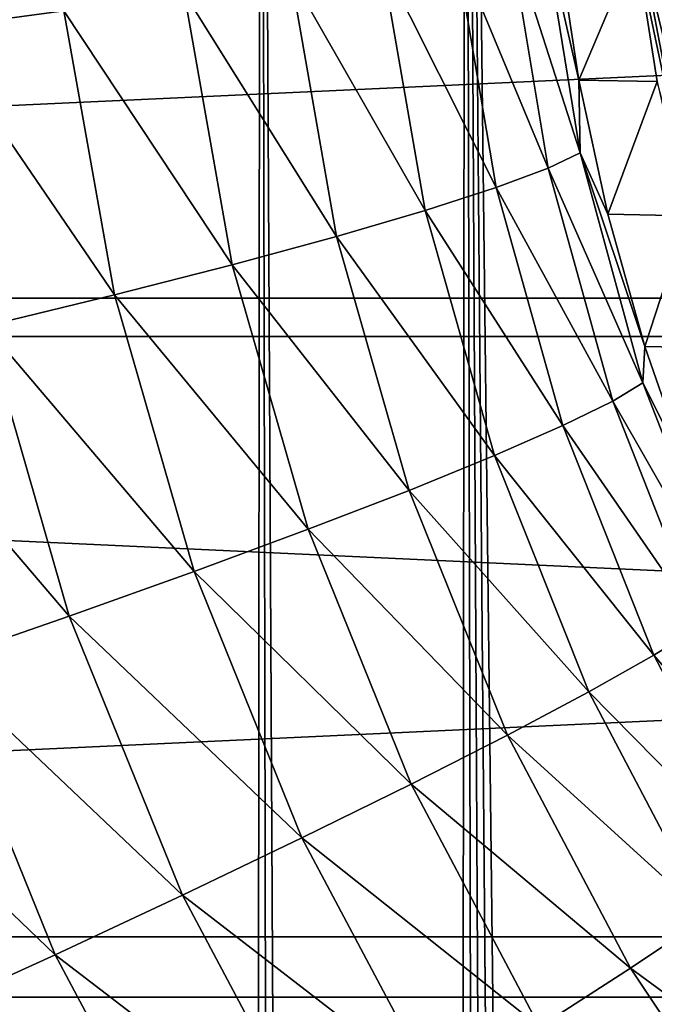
# Model space of a CAD drawing. Header units: metres. Extents: x -22 to 22, y 0 to 204.
# Tile 381 of 497: x -8.26 to -6.38, y 175.71 to 178.63. Entities that reach past the tile are written whole.
import ezdxf

# ---------------------------------------------------------------- set-up
doc = ezdxf.new("R2010")
doc.units = ezdxf.units.M
doc.layers.add('solid_002_SW0002', color=7, linetype='CONTINUOUS')
doc.layers.add('solid_002_SW0002_01', color=7, linetype='CONTINUOUS')

msp = doc.modelspace()

# ---------------------------------------------------------------- linework, layer by layer
at = {"layer": 'solid_002_SW0002'}
for points in [[(-9.43097, 182.73764, 262.212341), (-7.922185, 81.849052, 275.334595), (-7.635273, 81.694748, 275.327637)], [(-7.549796, 182.712387, 262.020508), (-9.43097, 182.73764, 262.212341), (-7.635273, 81.694748, 275.327637)], [(-9.43097, 182.73764, 262.212341), (-8.19972, 82.022491, 275.339081), (-7.922185, 81.849052, 275.334595)], [(-9.43097, 182.73764, 262.212341), (-8.464413, 82.212845, 275.340942), (-8.19972, 82.022491, 275.339081)], [(-7.549796, 182.712387, 262.020508), (-7.635273, 81.694748, 275.327637), (-7.339215, 81.560196, 275.318298)], [(-7.549796, 182.712387, 262.020508), (-7.339215, 81.560196, 275.318298), (-7.032578, 81.444443, 275.306641)], [(-6.943197, 182.705444, 261.967773), (-7.549796, 182.712387, 262.020508), (-7.032578, 81.444443, 275.306641)], [(-6.943197, 182.705444, 261.967773), (-7.032578, 81.444443, 275.306641), (-6.719763, 81.348885, 275.292969)], [(-6.943197, 182.705444, 261.967773), (-6.086168, 81.221771, 275.260223), (-5.763353, 81.189575, 275.24115)], [(-5.664724, 182.692719, 261.871124), (-6.943197, 182.705444, 261.967773), (-5.763353, 81.189575, 275.24115)], [(-6.943197, 182.705444, 261.967773), (-6.404739, 81.274803, 275.277527), (-6.086168, 81.221771, 275.260223)], [(-6.943197, 182.705444, 261.967773), (-6.719763, 81.348885, 275.292969), (-6.404739, 81.274803, 275.277527)], [(20.910084, 179.721817, 0.72), (-20.910084, 179.721817, 0.72), (-20.64257, 177.802536, 0.72)], [(21.333294, 177.689209), (-21.333294, 177.689209), (-21.608246, 179.66391)], [(21.608246, 179.66391), (21.333294, 177.689209), (-21.608246, 179.66391)], [(-8.132877, 178.653564, 257.545807), (-8.521821, 178.600723, 257.739685), (-8.586945, 179.494888, 257.800507)], [(-6.716736, 178.92955, 255.448456), (-6.60287, 178.23291, 255.388199), (-6.815353, 178.893585, 255.873459)], [(-6.716736, 178.92955, 255.448456), (-6.668386, 178.849457, 255.008652), (-6.606599, 178.447952, 254.973923)], [(-6.716736, 178.92955, 255.448456), (-6.606599, 178.447952, 254.973923), (-6.60287, 178.23291, 255.388199)], [(-6.815353, 178.893585, 255.873459), (-6.697274, 178.18721, 255.813232), (-6.974634, 178.852356, 256.279144)], [(-6.60287, 178.23291, 255.388199), (-6.697274, 178.18721, 255.813232), (-6.815353, 178.893585, 255.873459)], [(-6.974634, 178.852356, 256.279144), (-6.851456, 178.129929, 256.218933), (-7.191186, 178.806717, 256.65686)], [(-6.697274, 178.18721, 255.813232), (-6.851456, 178.129929, 256.218933), (-6.974634, 178.852356, 256.279144)], [(-6.606599, 178.447952, 254.973923), (-6.668386, 178.849457, 255.008652), (-6.438144, 178.84668, 241.93779)], [(-6.270584, 178.049988, 241.803772), (-6.438144, 178.84668, 241.93779), (-6.422926, 178.848602, 241.803772)], [(-6.422926, 178.848602, 241.803772), (-6.382117, 178.853745, 241.674301), (-6.230742, 178.060211, 241.674301)], [(-6.270584, 178.049988, 241.803772), (-6.422926, 178.848602, 241.803772), (-6.230742, 178.060211, 241.674301)], [(-6.606599, 178.447952, 254.973923), (-6.438144, 178.84668, 241.93779), (-6.37437, 178.444031, 241.93779)], [(-6.270584, 178.049988, 241.803772), (-6.37437, 178.444031, 241.93779), (-6.438144, 178.84668, 241.93779)], [(-7.191186, 178.806717, 256.65686), (-7.062135, 178.062286, 256.59671), (-7.4604, 178.757675, 256.998596)], [(-6.851456, 178.129929, 256.218933), (-7.062135, 178.062286, 256.59671), (-7.191186, 178.806717, 256.65686)], [(-7.4604, 178.757675, 256.998596), (-7.324823, 177.985703, 256.938446), (-7.776541, 178.706268, 257.297028)], [(-7.062135, 178.062286, 256.59671), (-7.324823, 177.985703, 256.938446), (-7.4604, 178.757675, 256.998596)], [(-7.776541, 178.706268, 257.297028), (-7.633928, 177.901825, 257.236877), (-8.132877, 178.653564, 257.545807)], [(-7.324823, 177.985703, 256.938446), (-7.633928, 177.901825, 257.236877), (-7.776541, 178.706268, 257.297028)], [(-8.132877, 178.653564, 257.545807), (-7.982866, 177.812439, 257.485687), (-8.521821, 178.600723, 257.739685)], [(-7.633928, 177.901825, 257.236877), (-7.982866, 177.812439, 257.485687), (-8.132877, 178.653564, 257.545807)], [(-7.982866, 177.812439, 257.485687), (-8.364206, 177.719452, 257.679565), (-8.521821, 178.600723, 257.739685)], [(-6.520662, 178.050934, 254.939514), (-6.606599, 178.447952, 254.973923), (-6.37437, 178.444031, 241.93779)], [(-6.60287, 178.23291, 255.388199), (-6.606599, 178.447952, 254.973923), (-6.520662, 178.050934, 254.939514)], [(-6.520662, 178.050934, 254.939514), (-6.37437, 178.444031, 241.93779), (-6.28544, 178.046173, 241.93779)], [(-6.60287, 178.23291, 255.388199), (-6.417046, 177.552399, 255.329208), (-6.697274, 178.18721, 255.813232)], [(-6.60287, 178.23291, 255.388199), (-6.520662, 178.050934, 254.939514), (-6.410884, 177.659821, 254.90538)], [(-6.60287, 178.23291, 255.388199), (-6.410884, 177.659821, 254.90538), (-6.417046, 177.552399, 255.329208)], [(-6.697274, 178.18721, 255.813232), (-6.506366, 177.497726, 255.754288), (-6.851456, 178.129929, 256.218933)], [(-6.417046, 177.552399, 255.329208), (-6.506366, 177.497726, 255.754288), (-6.697274, 178.18721, 255.813232)], [(-6.851456, 178.129929, 256.218933), (-6.653922, 177.425247, 256.160034), (-7.062135, 178.062286, 256.59671)], [(-6.506366, 177.497726, 255.754288), (-6.653922, 177.425247, 256.160034), (-6.851456, 178.129929, 256.218933)], [(-7.062135, 178.062286, 256.59671), (-6.856569, 177.336533, 256.537811), (-7.324823, 177.985703, 256.938446)], [(-6.653922, 177.425247, 256.160034), (-6.856569, 177.336533, 256.537811), (-7.062135, 178.062286, 256.59671)], [(-6.410884, 177.659821, 254.90538), (-6.520662, 178.050934, 254.939514), (-6.28544, 178.046173, 241.93779)], [(-6.410884, 177.659821, 254.90538), (-6.28544, 178.046173, 241.93779), (-6.171704, 177.654694, 241.93779)], [(-7.324823, 177.985703, 256.938446), (-7.109994, 177.233459, 256.879578), (-7.633928, 177.901825, 257.236877)], [(-6.856569, 177.336533, 256.537811), (-7.109994, 177.233459, 256.879578), (-7.324823, 177.985703, 256.938446)], [(-7.633928, 177.901825, 257.236877), (-7.408799, 177.118225, 257.17807), (-7.982866, 177.812439, 257.485687)], [(-7.109994, 177.233459, 256.879578), (-7.408799, 177.118225, 257.17807), (-7.633928, 177.901825, 257.236877)], [(20.64257, 177.802536, 0.72), (-20.64257, 177.802536, 0.72), (-20.197836, 175.91188, 0.72)], [(-7.982866, 177.812439, 257.485687), (-7.746621, 176.993286, 257.42691), (-8.364206, 177.719452, 257.679565)], [(-7.408799, 177.118225, 257.17807), (-7.746621, 176.993286, 257.42691), (-7.982866, 177.812439, 257.485687)], [(-8.364206, 177.719452, 257.679565), (-8.116267, 176.861282, 257.620789), (-8.76983, 177.624832, 257.814392)], [(-7.746621, 176.993286, 257.42691), (-8.116267, 176.861282, 257.620789), (-8.364206, 177.719452, 257.679565)], [(20.874525, 175.732819), (-20.874525, 175.732819), (-21.333294, 177.689209)], [(21.333294, 177.689209), (20.874525, 175.732819), (-21.333294, 177.689209)], [(-6.417046, 177.552399, 255.329208), (-6.410884, 177.659821, 254.90538), (-6.277683, 177.276093, 254.871872)], [(-6.277683, 177.276093, 254.871872), (-6.410884, 177.659821, 254.90538), (-6.171704, 177.654694, 241.93779)], [(-8.116267, 176.861282, 257.620789), (-8.509864, 176.725052, 257.755615), (-8.76983, 177.624832, 257.814392)], [(-6.417046, 177.552399, 255.329208), (-6.16138, 176.895203, 255.272125), (-6.506366, 177.497726, 255.754288)], [(-6.417046, 177.552399, 255.329208), (-6.277683, 177.276093, 254.871872), (-6.16138, 176.895203, 255.272125)], [(-6.506366, 177.497726, 255.754288), (-6.244882, 176.832352, 255.69725), (-6.653922, 177.425247, 256.160034)], [(-6.16138, 176.895203, 255.272125), (-6.244882, 176.832352, 255.69725), (-6.506366, 177.497726, 255.754288)], [(-6.653922, 177.425247, 256.160034), (-6.384427, 176.745682, 256.103058), (-6.856569, 177.336533, 256.537811)], [(-6.244882, 176.832352, 255.69725), (-6.384427, 176.745682, 256.103058), (-6.653922, 177.425247, 256.160034)], [(-6.856569, 177.336533, 256.537811), (-6.577042, 176.637054, 256.480865), (-7.109994, 177.233459, 256.879578)], [(-6.384427, 176.745682, 256.103058), (-6.577042, 176.637054, 256.480865), (-6.856569, 177.336533, 256.537811)], [(-7.109994, 177.233459, 256.879578), (-6.818626, 176.508774, 256.822693), (-7.408799, 177.118225, 257.17807)], [(-6.577042, 176.637054, 256.480865), (-6.818626, 176.508774, 256.822693), (-7.109994, 177.233459, 256.879578)], [(-7.408799, 177.118225, 257.17807), (-7.104035, 176.363571, 257.121185), (-7.746621, 176.993286, 257.42691)], [(-6.818626, 176.508774, 256.822693), (-7.104035, 176.363571, 257.121185), (-7.408799, 177.118225, 257.17807)], [(-7.746621, 176.993286, 257.42691), (-7.427191, 176.204544, 257.370056), (-8.116267, 176.861282, 257.620789)], [(-7.104035, 176.363571, 257.121185), (-7.427191, 176.204544, 257.370056), (-7.746621, 176.993286, 257.42691)], [(-8.116267, 176.861282, 257.620789), (-7.781212, 176.03508, 257.563965), (-8.509864, 176.725052, 257.755615)], [(-7.427191, 176.204544, 257.370056), (-7.781212, 176.03508, 257.563965), (-8.116267, 176.861282, 257.620789)], [(-6.244882, 176.832352, 255.69725), (-5.915795, 176.198135, 255.642761), (-6.384427, 176.745682, 256.103058)], [(-8.509864, 176.725052, 257.755615), (-8.158559, 175.858765, 257.698822), (-8.919032, 176.587479, 257.828491)], [(-7.781212, 176.03508, 257.563965), (-8.158559, 175.858765, 257.698822), (-8.509864, 176.725052, 257.755615)], [(-6.384427, 176.745682, 256.103058), (-6.046095, 176.098358, 256.048615), (-6.577042, 176.637054, 256.480865)], [(-5.915795, 176.198135, 255.642761), (-6.046095, 176.098358, 256.048615), (-6.384427, 176.745682, 256.103058)], [(-6.577042, 176.637054, 256.480865), (-6.226845, 175.97113, 256.426514), (-6.818626, 176.508774, 256.822693)], [(-6.046095, 176.098358, 256.048615), (-6.226845, 175.97113, 256.426514), (-6.577042, 176.637054, 256.480865)], [(-8.158559, 175.858765, 257.698822), (-8.551197, 175.679398, 257.771698), (-8.919032, 176.587479, 257.828491)], [(-6.818626, 176.508774, 256.822693), (-6.454195, 175.819153, 256.768372), (-7.104035, 176.363571, 257.121185)], [(-6.226845, 175.97113, 256.426514), (-6.454195, 175.819153, 256.768372), (-6.818626, 176.508774, 256.822693)], [(-7.104035, 176.363571, 257.121185), (-6.723303, 175.645676, 257.066925), (-7.427191, 176.204544, 257.370056)], [(-6.454195, 175.819153, 256.768372), (-6.723303, 175.645676, 257.066925), (-7.104035, 176.363571, 257.121185)], [(-7.427191, 176.204544, 257.370056), (-7.028439, 175.454376, 257.315857), (-7.781212, 176.03508, 257.563965)], [(-6.723303, 175.645676, 257.066925), (-7.028439, 175.454376, 257.315857), (-7.427191, 176.204544, 257.370056)], [(-7.781212, 176.03508, 257.563965), (-7.363105, 175.249344, 257.509796), (-8.158559, 175.858765, 257.698822)], [(-7.028439, 175.454376, 257.315857), (-7.363105, 175.249344, 257.509796), (-7.781212, 176.03508, 257.563965)], [(-6.226845, 175.97113, 256.426514), (-5.809942, 175.34584, 256.375305), (-6.454195, 175.819153, 256.768372)], [(20.197836, 175.91188, 0.72), (-20.197836, 175.91188, 0.72), (-19.582014, 174.07486, 0.72)], [(-8.158559, 175.858765, 257.698822), (-7.720174, 175.034943, 257.644653), (-8.551197, 175.679398, 257.771698)], [(-7.363105, 175.249344, 257.509796), (-7.720174, 175.034943, 257.644653), (-8.158559, 175.858765, 257.698822)], [(-8.878048, 175.823593, 251.389343), (-8.184252, 174.884933, 251.389343), (-8.46121, 175.40593, 249.424011)], [(-8.189775, 174.880371, 251.800095), (-8.184252, 174.884933, 251.389343), (-8.878048, 175.823593, 251.389343)], [(-8.189775, 174.880371, 251.800095), (-8.878048, 175.823593, 251.389343), (-8.549815, 175.340469, 251.800095)], [(-6.454195, 175.819153, 256.768372), (-6.020858, 175.17189, 256.717224), (-6.723303, 175.645676, 257.066925)], [(-5.809942, 175.34584, 256.375305), (-6.020858, 175.17189, 256.717224), (-6.454195, 175.819153, 256.768372)], [(20.239058, 173.833023), (-20.239056, 173.833023), (-20.874525, 175.732819)], [(20.874525, 175.732819), (20.239058, 173.833023), (-20.874525, 175.732819)]]:
    msp.add_3dface(points, dxfattribs=at)
at = {"layer": 'solid_002_SW0002_01'}
for points in [[(20.910084, 179.721817, 0.72), (-20.64257, 177.802536, 0.72), (20.64257, 177.802536, 0.72)], [(20.64257, 177.802536, 0.72), (-20.197836, 175.91188, 0.72), (20.197836, 175.91188, 0.72)], [(20.197836, 175.91188, 0.72), (-19.582014, 174.07486, 0.72), (19.582014, 174.07486, 0.72)]]:
    msp.add_3dface(points, dxfattribs=at)

doc.saveas('drawing.dxf')
